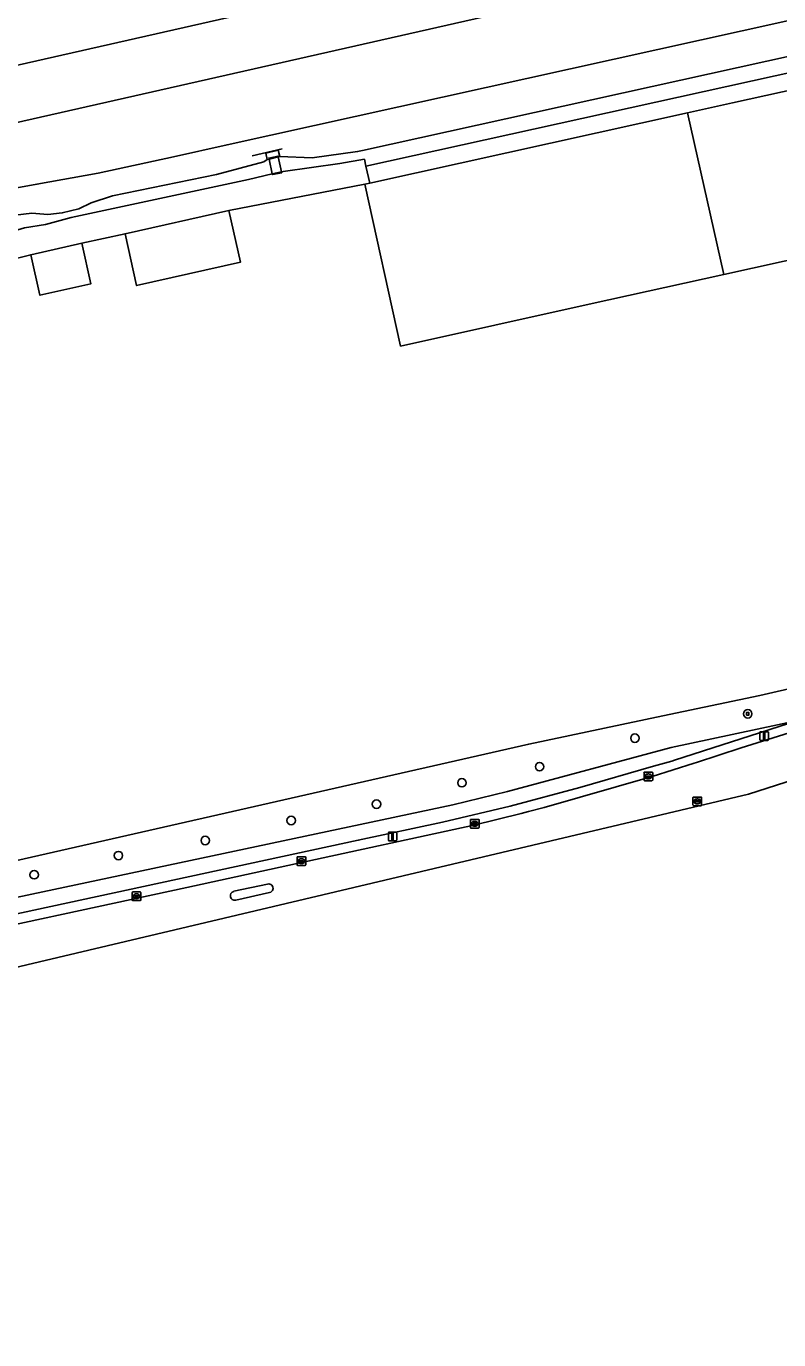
# Model space of a CAD drawing. Extents: x 161477 to 163040, y 383680 to 384871.
# Drawn here: x 162142.1 to 162229.1, y 383720.1 to 383872 of the extents above; entities that cross this region are included whole.
import ezdxf

# ---------------------------------------------------------------- set-up
doc = ezdxf.new("R2010")
doc.units = 0
for name, color, linetype in [('IMGEO_Boom', 7, 'Continuous'), ('IMGEO_Dek', 7, 'Continuous'), ('IMGEO_Erf', 7, 'Continuous'), ('IMGEO_Groenvoorziening', 7, 'Continuous'), ('IMGEO_Hek', 7, 'Continuous'), ('IMGEO_Kolk', 7, 'Continuous'), ('IMGEO_Lichtmast', 7, 'Continuous'), ('IMGEO_Muur', 7, 'Continuous'), ('IMGEO_Pand', 7, 'Continuous'), ('IMGEO_Rijbaan_lokaal_open', 7, 'Continuous'), ('IMGEO_Rioolput', 7, 'Continuous'), ('IMGEO_Spoor', 7, 'Continuous'), ('IMGEO_Spoorbaan_halfverhard', 7, 'Continuous'), ('IMGEO_Terreindeel_gesloten', 7, 'Continuous'), ('IMGEO_Terreindeel_halfverhard', 7, 'Continuous'), ('IMGEO_Terreindeel_open', 7, 'Continuous'), ('IMGEO_Verkeerseiland_gesloten', 7, 'Continuous'), ('IMGEO_Voetpad_op_trap', 7, 'Continuous'), ('IMGEO_Voetpad_open', 7, 'Continuous')]:
    doc.layers.add(name, color=color, linetype=linetype)

msp = doc.modelspace()

# ---------------------------------------------------------------- linework, layer by layer
at = {"layer": 'IMGEO_Boom'}
for centre in [(162225.54, 383792.48), (162212.5, 383789.66), (162201.47, 383786.37), (162192.48, 383784.51), (162182.6, 383782.03), (162172.73, 383780.15), (162162.79, 383777.83), (162152.74, 383776.09), (162143, 383773.88)]:
    msp.add_circle(centre, 0.489, dxfattribs=at)
at = {"layer": 'IMGEO_Dek'}
msp.add_lwpolyline([(162170.14, 383856.73), (162170.17, 383856.62), (162170.54, 383854.89), (162170.56, 383854.81), (162171.63, 383855.04), (162171.61, 383855.13), (162171.24, 383856.86), (162171.22, 383856.96)], close=True, dxfattribs=at)
at = {"layer": 'IMGEO_Erf'}
for points in [[(162253.68, 383850.09), (162222.78, 383843.26), (162207.21, 383839.83), (162185.38, 383835), (162181.24, 383853.7), (162165.51, 383850.66), (162166.85, 383844.68), (162154.85, 383841.99), (162153.51, 383847.98), (162148.51, 383846.88), (162149.56, 383842.19), (162143.66, 383840.86), (162142.61, 383845.56), (162139.81, 383844.85), (162140.9, 383839.53), (162130.48, 383837.21), (162134.33, 383819.8), (162126.91, 383818.18), (162000, 383790.34)], [(161913.96, 383727.2), (162034.23, 383752.62), (162061.02, 383757.62), (162072.88, 383760.06), (162200.21, 383788.99), (162215.71, 383792.24), (162226.94, 383794.59), (162253.58, 383800.74), (162261.09, 383802.89), (162298.92, 383814.56), (162300.16, 383814.95), (162305.42, 383816.57), (162306.83, 383817), (162311.78, 383818.53), (162312.56, 383818.77), (162312.8, 383817.2), (162313.95, 383815.04), (162315.67, 383812.77), (162316.14, 383812.14)]]:
    msp.add_lwpolyline(points, dxfattribs=at)
at = {"layer": 'IMGEO_Groenvoorziening'}
for points in [[(162298.92, 383814.56), (162261.09, 383802.89), (162253.58, 383800.74), (162226.94, 383794.59), (162215.71, 383792.24), (162200.21, 383788.99), (162072.88, 383760.06), (162061.02, 383757.62), (162034.23, 383752.62), (161913.96, 383727.2)], [(162216.7, 383788.57), (162231.35, 383791.72), (162238.76, 383794.1), (162245.14, 383796.02), (162257.67, 383799.06), (162295.76, 383809.64), (162296.29, 383809.94), (162296.93, 383810.45), (162297.55, 383811.11), (162298.41, 383812.2), (162298.92, 383813.07), (162299.3, 383813.78)], [(162007.91, 383740.73), (162033.22, 383746.19), (162060.49, 383752.12), (162097.3, 383759.98), (162118.07, 383764.45), (162141.54, 383769.48), (162180.49, 383777.87), (162190.22, 383779.97), (162198.07, 383781.8), (162206.11, 383783.95), (162214.63, 383786.44), (162216.75, 383787.01), (162217.08, 383787.12), (162231.35, 383791.72), (162216.7, 383788.57), (162197.76, 383783.49), (162191.42, 383781.95), (162037.84, 383749.41), (161933.79, 383726.48)], [(161933.79, 383726.48), (162037.84, 383749.41), (162191.42, 383781.95), (162197.76, 383783.49), (162216.7, 383788.57)]]:
    msp.add_lwpolyline(points, dxfattribs=at)
msp.add_lwpolyline([(162225.39, 383792.33), (162225.39, 383792.63), (162225.69, 383792.63), (162225.69, 383792.33)], close=True, dxfattribs=at)
at = {"layer": 'IMGEO_Hek'}
for points in [[(162171.68, 383857.8), (162168.21, 383856.99)], [(162215.71, 383792.24), (162226.94, 383794.59), (162253.58, 383800.74), (162261.09, 383802.89), (162298.92, 383814.56)], [(162061.02, 383757.62), (162072.88, 383760.06), (162200.21, 383788.99), (162215.71, 383792.24)]]:
    msp.add_lwpolyline(points, dxfattribs=at)
at = {"layer": 'IMGEO_Kolk'}
for p, q in [((162213.62, 383785.75), (162214.47, 383785.75)), ((162213.55, 383784.82), (162213.55, 383785.67)), ((162214.47, 383784.75), (162213.62, 383784.75)), ((162213.8, 383785.24), (162213.8, 383785.25)), ((162214.24, 383785.2), (162213.84, 383785.2)), ((162213.85, 383785.29), (162214.24, 383785.29)), ((162214.03, 383785.53), (162214.06, 383785.53)), ((162214.06, 383784.97), (162214.03, 383784.97)), ((162214.29, 383785.25), (162214.29, 383785.24)), ((162214.55, 383785.67), (162214.55, 383784.82)), ((162193.47, 383779.35), (162193.47, 383780.2)), ((162193.54, 383780.27), (162194.39, 383780.27)), ((162193.72, 383779.77), (162193.72, 383779.78)), ((162194.16, 383779.73), (162193.76, 383779.73)), ((162193.77, 383779.82), (162194.16, 383779.82)), ((162193.95, 383780.05), (162193.98, 383780.05)), ((162194.21, 383779.78), (162194.21, 383779.77)), ((162194.47, 383780.2), (162194.47, 383779.35)), ((162194.39, 383779.27), (162193.54, 383779.27)), ((162193.98, 383779.49), (162193.95, 383779.49)), ((162173.42, 383775.03), (162173.42, 383775.88)), ((162173.49, 383775.96), (162174.34, 383775.96)), ((162173.68, 383775.45), (162173.68, 383775.46)), ((162173.72, 383775.5), (162174.12, 383775.5)), ((162174.11, 383775.41), (162173.72, 383775.41)), ((162173.93, 383775.18), (162173.9, 383775.18)), ((162173.91, 383775.73), (162173.93, 383775.73)), ((162174.16, 383775.46), (162174.16, 383775.45)), ((162174.42, 383775.88), (162174.42, 383775.03)), ((162174.34, 383774.95), (162173.49, 383774.95)), ((162154.33, 383770.96), (162154.33, 383771.81)), ((162154.41, 383771.89), (162155.26, 383771.89)), ((162155.26, 383770.89), (162154.41, 383770.89)), ((162154.59, 383771.38), (162154.59, 383771.39)), ((162154.63, 383771.43), (162155.03, 383771.43)), ((162155.03, 383771.34), (162154.63, 383771.34)), ((162154.82, 383771.67), (162154.84, 383771.67)), ((162154.84, 383771.11), (162154.82, 383771.11)), ((162155.07, 383771.39), (162155.07, 383771.38)), ((162155.33, 383771.81), (162155.33, 383770.96))]:
    msp.add_line(p, q, dxfattribs=at)
for points in [[(162213.62, 383785.75), (162214.47, 383785.75)], [(162213.55, 383784.82), (162213.55, 383785.67)], [(162214.47, 383784.75), (162213.62, 383784.75)], [(162214.55, 383785.67), (162214.55, 383784.82)], [(162193.47, 383779.35), (162193.47, 383780.2)], [(162193.54, 383780.27), (162194.39, 383780.27)], [(162194.47, 383780.2), (162194.47, 383779.35)], [(162194.39, 383779.27), (162193.54, 383779.27)], [(162173.42, 383775.03), (162173.42, 383775.88)], [(162173.49, 383775.96), (162174.34, 383775.96)], [(162174.42, 383775.88), (162174.42, 383775.03)], [(162174.34, 383774.95), (162173.49, 383774.95)], [(162154.33, 383770.96), (162154.33, 383771.81)], [(162154.41, 383771.89), (162155.26, 383771.89)], [(162155.26, 383770.89), (162154.41, 383770.89)], [(162155.33, 383771.81), (162155.33, 383770.96)]]:
    msp.add_lwpolyline(points, dxfattribs=at)
for centre, radius, start, end in [((162213.62, 383785.67), 0.0765, 91.552, 178.448), ((162213.62, 383785.67), 0.0765, 91.552, 178.448), ((162214.47, 383785.67), 0.0765, 1.552, 88.448), ((162214.47, 383785.67), 0.0765, 1.552, 88.448), ((162213.62, 383784.82), 0.0765, 181.552, 268.448), ((162213.62, 383784.82), 0.0765, 181.552, 268.448), ((162213.84, 383785.25), 0.0403, 85.8775, 175.7526), ((162213.84, 383785.24), 0.0366, 178.938, 274.7102), ((162214.25, 383785.25), 0.0386, 1.7309, 96.639), ((162214.25, 383785.25), 0.043, 264.8664, 352.4533), ((162214.47, 383784.82), 0.0765, 271.552, 358.448), ((162214.47, 383784.82), 0.0765, 271.552, 358.448), ((162193.54, 383780.2), 0.0765, 91.552, 178.448), ((162193.54, 383780.2), 0.0765, 91.552, 178.448), ((162193.76, 383779.78), 0.0403, 85.8775, 175.7526), ((162193.76, 383779.77), 0.0366, 178.938, 274.7102), ((162194.17, 383779.78), 0.0386, 1.7309, 96.639), ((162194.17, 383779.77), 0.043, 264.8664, 352.4533), ((162194.39, 383780.2), 0.0765, 1.552, 88.448), ((162194.39, 383780.2), 0.0765, 1.552, 88.448), ((162193.54, 383779.35), 0.0765, 181.552, 268.448), ((162193.54, 383779.35), 0.0765, 181.552, 268.448), ((162194.39, 383779.35), 0.0765, 271.552, 358.448), ((162194.39, 383779.35), 0.0765, 271.552, 358.448), ((162173.49, 383775.88), 0.0765, 91.552, 178.448), ((162173.49, 383775.88), 0.0765, 91.552, 178.448), ((162173.72, 383775.46), 0.0403, 85.8775, 175.7526), ((162173.71, 383775.45), 0.0366, 178.938, 274.7102), ((162174.12, 383775.45), 0.043, 264.8664, 352.4533), ((162174.12, 383775.46), 0.0386, 1.7309, 96.639), ((162174.34, 383775.88), 0.0765, 1.552, 88.448), ((162174.34, 383775.88), 0.0765, 1.552, 88.448), ((162173.49, 383775.03), 0.0765, 181.552, 268.448), ((162173.49, 383775.03), 0.0765, 181.552, 268.448), ((162174.34, 383775.03), 0.0765, 271.552, 358.448), ((162174.34, 383775.03), 0.0765, 271.552, 358.448), ((162154.41, 383771.81), 0.0765, 91.552, 178.448), ((162154.41, 383771.81), 0.0765, 91.552, 178.448), ((162154.41, 383770.96), 0.0765, 181.552, 268.448), ((162154.41, 383770.96), 0.0765, 181.552, 268.448), ((162154.63, 383771.39), 0.0403, 85.8775, 175.7526), ((162154.63, 383771.38), 0.0366, 178.938, 274.7102), ((162155.04, 383771.39), 0.0386, 1.7309, 96.639), ((162155.03, 383771.39), 0.043, 264.8664, 352.4533), ((162155.26, 383771.81), 0.0765, 1.552, 88.448), ((162155.26, 383771.81), 0.0765, 1.552, 88.448), ((162155.26, 383770.96), 0.0765, 271.552, 358.448), ((162155.26, 383770.96), 0.0765, 271.552, 358.448)]:
    msp.add_arc(centre, radius, start, end, dxfattribs=at)
for centre, major_axis, ratio, start_param, end_param in [((162214.03, 383785.25), (-0.387, 0.002), 0.722429, 4.712389, 7.853982), ((162214.06, 383785.25), (-0.39, 0.002), 0.717154, 1.570796, 4.712389), ((162193.95, 383779.77), (-0.387, 0.002), 0.722429, 4.712389, 7.853982), ((162193.98, 383779.77), (-0.39, 0.002), 0.717154, 1.570796, 4.712389), ((162173.9, 383775.45), (-0.387, 0.002), 0.722429, 4.712389, 7.853982), ((162173.93, 383775.45), (-0.39, 0.002), 0.717154, 1.570796, 4.712389), ((162154.82, 383771.39), (-0.387, 0.002), 0.722429, 4.712389, 7.853982), ((162154.84, 383771.39), (-0.39, 0.002), 0.717154, 1.570796, 4.712389)]:
    msp.add_ellipse(centre, major_axis=major_axis, ratio=ratio, start_param=start_param, end_param=end_param, dxfattribs=at)
at = {"layer": 'IMGEO_Lichtmast'}
for p, q in [((162226.94, 383789.51), (162226.94, 383790.31)), ((162226.94, 383790.31), (162226.94, 383789.51)), ((162227.04, 383790.41), (162227.83, 383790.41)), ((162227.83, 383790.41), (162227.04, 383790.41)), ((162227.93, 383790.31), (162227.93, 383789.51)), ((162227.93, 383789.51), (162227.93, 383790.31)), ((162227.83, 383789.41), (162227.04, 383789.41)), ((162227.04, 383789.41), (162227.83, 383789.41)), ((162183.97, 383777.89), (162183.97, 383778.69)), ((162183.97, 383778.69), (162183.97, 383777.89)), ((162184.07, 383778.79), (162184.86, 383778.79)), ((162184.86, 383778.79), (162184.07, 383778.79)), ((162184.96, 383778.69), (162184.96, 383777.89)), ((162184.96, 383777.89), (162184.96, 383778.69)), ((162184.86, 383777.79), (162184.07, 383777.79)), ((162184.07, 383777.79), (162184.86, 383777.79))]:
    msp.add_line(p, q, dxfattribs=at)
for points in [[(162227.36, 383790.28), (162227.51, 383790.28), (162227.51, 383789.53), (162227.36, 383789.53), (162227.36, 383790.28)], [(162184.39, 383778.67), (162184.54, 383778.67), (162184.54, 383777.92), (162184.39, 383777.92), (162184.39, 383778.67)]]:
    msp.add_lwpolyline(points, dxfattribs=at)
for centre, start, end in [((162227.04, 383790.31), 90, 180), ((162227.04, 383790.31), 90, 180), ((162227.83, 383790.31), 0, 90), ((162227.83, 383790.31), 360, 90), ((162227.04, 383789.51), 180, 270), ((162227.04, 383789.51), 180, 270), ((162227.83, 383789.51), 270, 0), ((162227.83, 383789.51), 270, 0), ((162184.07, 383778.69), 90, 180), ((162184.07, 383778.69), 90, 180), ((162184.86, 383778.69), 0, 90), ((162184.86, 383778.69), 360, 90), ((162184.07, 383777.89), 180, 270), ((162184.07, 383777.89), 180, 270), ((162184.86, 383777.89), 270, 0), ((162184.86, 383777.89), 270, 0)]:
    msp.add_arc(centre, 0.1, start, end, dxfattribs=at)
at = {"layer": 'IMGEO_Muur'}
msp.add_lwpolyline([(162089.62, 383836.26), (162110.7, 383840.75), (162127.47, 383844.63), (162131.77, 383845.7), (162135.03, 383846.61), (162141.89, 383848.65), (162144.29, 383849.03), (162147.27, 383849.84), (162167.78, 383854.26), (162170.54, 383854.89), (162171.61, 383855.13), (162171.79, 383855.17), (162178.35, 383856.09), (162181.2, 383856.59)], dxfattribs=at)
at = {"layer": 'IMGEO_Pand'}
for points in [[(162304.96, 383877.5), (162250.29, 383865.42), (162249.55, 383868.79), (162223.78, 383863.1), (162218.56, 383861.94), (162222.78, 383843.26), (162253.68, 383850.09), (162254.46, 383846.53), (162254.76, 383845.19), (162312.37, 383857.91), (162312.05, 383859.38), (162421.56, 383883.57), (162417.41, 383902.34), (162405.62, 383899.74), (162402.4, 383899.03)], [(162218.56, 383861.94), (162181.81, 383853.83), (162181.24, 383853.7), (162185.38, 383835), (162207.21, 383839.83), (162222.78, 383843.26)], [(162154.85, 383841.99), (162166.85, 383844.68), (162165.51, 383850.66), (162153.51, 383847.98)], [(162143.66, 383840.86), (162149.56, 383842.19), (162148.51, 383846.88), (162142.61, 383845.56)]]:
    msp.add_lwpolyline(points, close=True, dxfattribs=at)
at = {"layer": 'IMGEO_Rijbaan_lokaal_open'}
for points in [[(161951.21, 383720.12), (162050.78, 383741.89), (162225.64, 383783.2), (162254.66, 383792.5), (162253.66, 383796.86), (162244.29, 383794.61), (162240.84, 383793.55), (162224.8, 383788.56), (162219.62, 383786.85), (162219.33, 383786.78), (162214.48, 383785.25), (162201.98, 383781.65), (162200.19, 383781.17), (162199.34, 383780.94), (162193.85, 383779.62), (162173.23, 383775.14), (162160.65, 383772.41), (162129.52, 383765.69), (162103.41, 383760.08), (162086.49, 383756.59), (162061.51, 383751.2), (162055.16, 383749.81), (162038.61, 383746.29), (162000, 383738.01)], [(162166.09, 383771.96), (162170, 383772.8)], [(162170.23, 383771.81), (162166.31, 383770.93)]]:
    msp.add_lwpolyline(points, dxfattribs=at)
for centre, radius, start, end in [((162170.12, 383772.31), 0.508, 282.5139, 104.574), ((162166.21, 383771.44), 0.525, 103.2779, 281.1173)]:
    msp.add_arc(centre, radius, start, end, dxfattribs=at)
at = {"layer": 'IMGEO_Rioolput'}
for p, q in [((162219.21, 383781.94), (162219.21, 383782.79)), ((162219.29, 383782.86), (162220.14, 383782.86)), ((162220.21, 383782.79), (162220.21, 383781.94)), ((162220.14, 383781.86), (162219.29, 383781.86)), ((162219.47, 383782.36), (162219.47, 383782.37)), ((162219.91, 383782.32), (162219.51, 383782.32)), ((162219.52, 383782.41), (162219.91, 383782.41)), ((162219.7, 383782.64), (162219.73, 383782.64)), ((162219.72, 383782.08), (162219.7, 383782.08)), ((162219.96, 383782.37), (162219.96, 383782.36))]:
    msp.add_line(p, q, dxfattribs=at)
for points in [[(162219.21, 383781.94), (162219.21, 383782.79)], [(162219.29, 383782.86), (162220.14, 383782.86)], [(162220.21, 383782.79), (162220.21, 383781.94)], [(162220.14, 383781.86), (162219.29, 383781.86)]]:
    msp.add_lwpolyline(points, dxfattribs=at)
for centre, radius, start, end in [((162219.29, 383782.79), 0.0765, 91.552, 178.448), ((162219.29, 383782.79), 0.0765, 91.552, 178.448), ((162220.14, 383782.79), 0.0765, 1.552, 88.448), ((162220.14, 383782.79), 0.0765, 1.552, 88.448), ((162219.29, 383781.94), 0.0765, 181.552, 268.448), ((162219.29, 383781.94), 0.0765, 181.552, 268.448), ((162219.51, 383782.37), 0.0403, 85.8775, 175.7526), ((162219.51, 383782.36), 0.0366, 178.938, 274.7102), ((162219.92, 383782.37), 0.0386, 1.7309, 96.639), ((162219.91, 383782.36), 0.043, 264.8664, 352.4533), ((162220.14, 383781.94), 0.0765, 271.552, 358.448), ((162220.14, 383781.94), 0.0765, 271.552, 358.448)]:
    msp.add_arc(centre, radius, start, end, dxfattribs=at)
for centre, major_axis, ratio, start_param, end_param in [((162219.7, 383782.36), (-0.387, 0.002), 0.722429, 4.712389, 7.853982), ((162219.72, 383782.36), (-0.39, 0.002), 0.717154, 1.570796, 4.712389)]:
    msp.add_ellipse(centre, major_axis=major_axis, ratio=ratio, start_param=start_param, end_param=end_param, dxfattribs=at)
at = {"layer": 'IMGEO_Spoor'}
for points in [[(161752.19, 383780.4), (161875.71, 383807.94), (162015.25, 383838.88), (162036.64, 383843.84), (162104.75, 383859.25), (162247.6, 383891.59), (162328.95, 383910.05), (162367.14, 383918.71), (162379.68, 383921.18), (162389.53, 383922.69), (162398.92, 383923.74), (162409, 383924.59)], [(161754.68, 383774.37), (161849.16, 383795.44), (161951.91, 383818.25), (162017.67, 383832.92), (162036.57, 383837.16), (162110.8, 383854.02), (162201.33, 383874.48), (162299.92, 383896.88), (162339.11, 383905.77), (162371.6, 383913.13), (162387.02, 383916.6), (162393.33, 383917.81), (162399.33, 383918.84), (162404.24, 383919.61), (162409.95, 383920.31), (162415.59, 383920.88), (162421.26, 383921.34), (162428.5, 383921.74), (162433.31, 383921.88), (162439.75, 383921.91), (162444.26, 383921.83)], [(161756.53, 383768.76), (161838.28, 383786.93), (161975.14, 383817.36), (162056.37, 383835.44), (162106.4, 383846.65), (162114.63, 383848.32), (162125.79, 383850.6), (162135.24, 383852.23), (162143.31, 383853.7), (162150.4, 383855), (162159.12, 383856.88), (162165.31, 383858.26), (162254.85, 383878.09), (162292.54, 383886.49), (162314.34, 383891.26), (162320.37, 383892.65), (162328.36, 383894.6), (162337.4, 383896.88)]]:
    msp.add_lwpolyline(points, dxfattribs=at)
at = {"layer": 'IMGEO_Spoorbaan_halfverhard'}
msp.add_lwpolyline([(162140.81, 383850.13), (162142.73, 383850.36), (162144.59, 383850.22), (162146.24, 383850.38), (162148.17, 383850.87), (162149.58, 383851.55), (162152.05, 383852.36), (162164.09, 383854.83), (162169.58, 383856.29), (162169.95, 383856.57), (162169.78, 383857.3), (162171.24, 383857.63), (162171.4, 383856.9), (162175.17, 383856.75), (162180.41, 383857.47), (162180.98, 383857.59), (162237.71, 383870.13)], dxfattribs=at)
at = {"layer": 'IMGEO_Terreindeel_gesloten'}
msp.add_lwpolyline([(162251.07, 383871.17), (162181.38, 383855.78), (162181.81, 383853.83), (162218.56, 383861.94), (162223.78, 383863.1), (162249.55, 383868.79), (162250.29, 383865.42), (162304.96, 383877.5), (162402.4, 383899.03), (162401.94, 383901.13), (162395.4, 383899.68), (162394.39, 383900.33), (162251.6, 383868.79)], close=True, dxfattribs=at)
msp.add_lwpolyline([(162139.81, 383844.85), (162142.61, 383845.56), (162148.51, 383846.88), (162153.51, 383847.98), (162165.51, 383850.66), (162181.24, 383853.7), (162181.81, 383853.83), (162181.38, 383855.78), (162181.2, 383856.59), (162178.35, 383856.09), (162171.79, 383855.17), (162171.61, 383855.13), (162170.54, 383854.89), (162167.78, 383854.26), (162147.27, 383849.84), (162144.29, 383849.03), (162141.89, 383848.65)], dxfattribs=at)
at = {"layer": 'IMGEO_Terreindeel_halfverhard'}
for points in [[(162141.89, 383848.65), (162144.29, 383849.03), (162147.27, 383849.84), (162167.78, 383854.26), (162170.54, 383854.89), (162171.61, 383855.13), (162171.79, 383855.17), (162178.35, 383856.09), (162181.2, 383856.59), (162181.38, 383855.78), (162251.07, 383871.17)], [(162237.71, 383870.13), (162180.98, 383857.59), (162180.41, 383857.47), (162175.17, 383856.75), (162171.4, 383856.9), (162171.24, 383856.86), (162170.17, 383856.62), (162169.95, 383856.57), (162169.58, 383856.29), (162164.09, 383854.83), (162152.05, 383852.36), (162149.58, 383851.55), (162148.17, 383850.87), (162146.24, 383850.38), (162144.59, 383850.22), (162142.73, 383850.36), (162140.81, 383850.13)]]:
    msp.add_lwpolyline(points, dxfattribs=at)
at = {"layer": 'IMGEO_Terreindeel_open'}
msp.add_lwpolyline([(162171.24, 383856.86), (162171.4, 383856.9), (162171.24, 383857.63), (162169.78, 383857.3), (162169.95, 383856.57), (162170.17, 383856.62)], close=True, dxfattribs=at)
at = {"layer": 'IMGEO_Verkeerseiland_gesloten'}
for points in [[(162170, 383772.8), (162166.09, 383771.96)], [(162166.31, 383770.93), (162170.23, 383771.81)]]:
    msp.add_lwpolyline(points, dxfattribs=at)
for centre, radius, start, end in [((162170.12, 383772.31), 0.508, 282.5139, 104.574), ((162166.21, 383771.44), 0.525, 103.2779, 281.1173)]:
    msp.add_arc(centre, radius, start, end, dxfattribs=at)
at = {"layer": 'IMGEO_Voetpad_op_trap'}
msp.add_lwpolyline([(162171.61, 383855.13), (162171.24, 383856.86), (162171.22, 383856.96), (162170.14, 383856.73), (162170.17, 383856.62), (162170.54, 383854.89), (162170.56, 383854.81), (162171.63, 383855.04)], close=True, dxfattribs=at)
at = {"layer": 'IMGEO_Voetpad_open'}
for points in [[(162296.32, 383807.07), (162272.19, 383801.91), (162257.67, 383799.06), (162245.14, 383796.02), (162238.76, 383794.1), (162231.35, 383791.72), (162217.08, 383787.12), (162216.75, 383787.01), (162214.63, 383786.44), (162206.11, 383783.95), (162198.07, 383781.8), (162190.22, 383779.97), (162180.49, 383777.87), (162141.54, 383769.48), (162118.07, 383764.45), (162097.3, 383759.98), (162060.49, 383752.12), (162033.22, 383746.19), (162007.91, 383740.73)], [(162000, 383738.01), (162038.61, 383746.29), (162055.16, 383749.81), (162061.51, 383751.2), (162086.49, 383756.59), (162103.41, 383760.08), (162129.52, 383765.69), (162160.65, 383772.41), (162173.23, 383775.14), (162193.85, 383779.62), (162199.34, 383780.94), (162200.19, 383781.17), (162201.98, 383781.65), (162214.48, 383785.25), (162219.33, 383786.78), (162219.62, 383786.85), (162224.8, 383788.56), (162240.84, 383793.55)]]:
    msp.add_lwpolyline(points, dxfattribs=at)
msp.add_lwpolyline([(162225.39, 383792.33), (162225.69, 383792.33), (162225.69, 383792.63), (162225.39, 383792.63)], close=True, dxfattribs=at)

doc.saveas('drawing.dxf')
